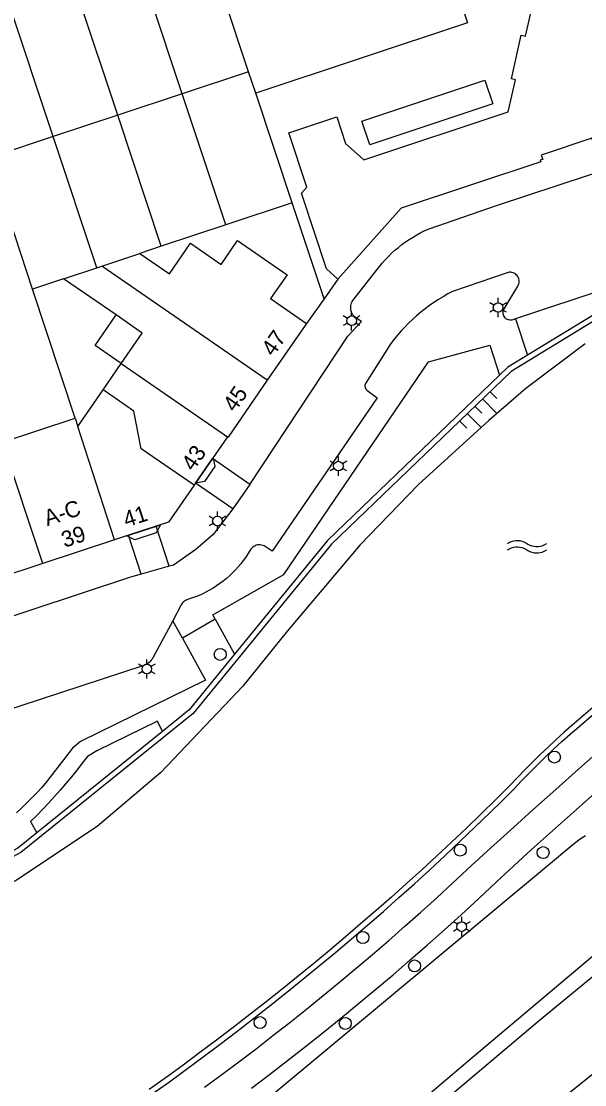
# Model space of a CAD drawing. Extents: x 122462 to 123306, y 485548 to 486417.
# Drawn here: x 122541.9 to 122594.5, y 485971.4 to 486070.8 of the extents above; entities that cross this region are included whole.
import ezdxf

# ---------------------------------------------------------------- set-up
doc = ezdxf.new("R2010")
doc.units = 0
for name, color, linetype in [('B-WE-IE-MEUBILAIR_WEGMEUBILAIR_VERKEERSBORD-S', 7, 'Continuous'), ('Level 1', 7, 'Continuous'), ('Level 10', 7, 'Continuous'), ('Level 15', 7, 'Continuous'), ('Level 17', 7, 'Continuous'), ('Level 19', 7, 'Continuous'), ('Level 2', 7, 'Continuous'), ('Level 4', 7, 'Continuous'), ('Level 50', 7, 'Continuous'), ('Level 53', 7, 'Continuous'), ('Level 55', 7, 'Continuous'), ('Level 57', 7, 'Continuous')]:
    doc.layers.add(name, color=color, linetype=linetype)

msp = doc.modelspace()

# ---------------------------------------------------------------- linework, layer by layer
at = {"layer": 'Level 1'}
for p, q in [((122563.105, 486066.082), (122556.904, 486064.022)), ((122563.772, 486064.073), (122563.105, 486066.082)), ((122556.904, 486064.022), (122550.87, 486062.018)), ((122550.87, 486062.018), (122544.843, 486060.017)), ((122544.843, 486060.017), (122538.868, 486058.032)), ((122549.373, 486047.91), (122552.939, 486049.094)), ((122545.81, 486046.726), (122548.915, 486047.757)), ((122548.915, 486047.757), (122549.373, 486047.91)), ((122550.712, 486043.339), (122545.81, 486046.726)), ((122568.519, 486042.549), (122564.843, 486037.225)), ((122549.503, 486036.327), (122551.205, 486038.797)), ((122547.137, 486032.895), (122549.503, 486036.327)), ((122540.116, 486031.443), (122546.884, 486033.675)), ((122546.884, 486033.675), (122547.137, 486032.895)), ((122561.136, 486031.953), (122559.724, 486029.905)), ((122559.724, 486029.905), (122558.135, 486027.599)), ((122558.135, 486027.599), (122558.015, 486027.424)), ((122551.865, 486022.729), (122550.58, 486022.309)), ((122554.461, 486023.574), (122551.865, 486022.729)), ((122550.58, 486022.309), (122543.88, 486020.1)), ((122543.88, 486020.1), (122537.91, 486018.14))]:
    msp.add_line(p, q, dxfattribs=at)
for points in [[(122650.438, 486093.022), (122638.179, 486073.539), (122605.189, 486062.579), (122605.139, 486062.737), (122604.907, 486062.645), (122604.771, 486063.053), (122599.226, 486061.207), (122599.362, 486060.799), (122599.078, 486060.705), (122599.125, 486060.562), (122596.518, 486059.695), (122596.471, 486059.837), (122595.334, 486059.458), (122595.198, 486059.866), (122590.459, 486058.289), (122590.594, 486057.881), (122590.361, 486057.811), (122590.41, 486057.65), (122577.37, 486053.319), (122571.449, 486046.689)], [(122571.449, 486046.689), (122570.397, 486047.633), (122568.035, 486054.738), (122568.533, 486055.294), (122566.851, 486060.355), (122571.343, 486061.848), (122572.168, 486059.366), (122573.87, 486057.846), (122587.371, 486062.335), (122588.048, 486065.322), (122587.669, 486065.408), (122588.593, 486069.484), (122588.972, 486069.398), (122590.22, 486074.903), (122590.066, 486075.365), (122585.361, 486073.8), (122585.794, 486072.5), (122584.426, 486072.045), (122583.994, 486073.346), (122582.809, 486072.952)], [(122582.809, 486072.952), (122583.573, 486070.656), (122563.772, 486064.073)], [(122552.939, 486049.094), (122555.709, 486047.181), (122557.682, 486050.038), (122560.534, 486048.068), (122562.07, 486050.291), (122566.694, 486047.097), (122565.159, 486044.874), (122568.519, 486042.549)], [(122551.205, 486038.797), (122553.167, 486041.644), (122550.712, 486043.339)], [(122564.843, 486037.225), (122561.179, 486031.92), (122561.136, 486031.953)], [(122558.015, 486027.424), (122555.62, 486023.949), (122554.461, 486023.574)]]:
    msp.add_lwpolyline(points, dxfattribs=at)
at = {"layer": 'Level 10'}
for points in [[(122558.147, 486027.616), (122559.724, 486029.905), (122559.781, 486029.987), (122559.935, 486029.152), (122558.981, 486027.769), (122558.147, 486027.616)], [(122552.479, 486022.298), (122551.723, 486022.683), (122554.861, 486023.704), (122554.476, 486022.949), (122552.479, 486022.298)]]:
    msp.add_lwpolyline(points, dxfattribs=at)
at = {"layer": 'Level 15'}
msp.add_line((122555.045, 486004.389), (122543.299, 485994.905), dxfattribs=at)
for points in [[(122626.503, 486049.165), (122619.298, 486049.769), (122601.989, 486046.797), (122587.655, 486038.051), (122570.842, 486021.912), (122557.917, 486006.066), (122541.819, 485993.068), (122524.487, 485983.716), (122513.22, 485979.388), (122492.612, 485975.124), (122473.058, 485974.02), (122462.03, 485975.016)], [(122626.811, 486049.631), (122619.276, 486050.273), (122601.81, 486047.274), (122589.171, 486039.562)], [(122589.171, 486039.562), (122587.348, 486038.449), (122586.565, 486037.698)], [(122586.565, 486037.698), (122570.474, 486022.252), (122561.787, 486011.602)], [(122561.787, 486011.602), (122557.562, 486006.422), (122555.045, 486004.389)], [(122590.093, 486001.263), (122590.845, 486001.998), (122591.609, 486002.723), (122592.382, 486003.437), (122593.165, 486004.139), (122593.958, 486004.831), (122597.83, 486008.167)], [(122595.943, 486007.201), (122593.328, 486004.948), (122592.573, 486004.282), (122591.826, 486003.607), (122591.089, 486002.921), (122590.361, 486002.226), (122589.642, 486001.521), (122588.933, 486000.806), (122588.233, 486000.082), (122587.543, 485999.349), (122586.19, 485998.006), (122584.827, 485996.673), (122583.455, 485995.35), (122582.072, 485994.038), (122580.68, 485992.735), (122579.279, 485991.444), (122577.867, 485990.162), (122576.447, 485988.891), (122575.017, 485987.631), (122573.577, 485986.381), (122572.129, 485985.142), (122570.671, 485983.913), (122569.204, 485982.696), (122567.728, 485981.489), (122566.244, 485980.294), (122564.75, 485979.109), (122563.214, 485977.903), (122561.669, 485976.708), (122560.116, 485975.524), (122558.555, 485974.35), (122556.985, 485973.188), (122555.408, 485972.036), (122553.806, 485970.9)], [(122554.096, 485970.493), (122555.701, 485971.631), (122557.29, 485972.791), (122558.871, 485973.962), (122560.444, 485975.144), (122562.008, 485976.337), (122563.564, 485977.541), (122565.111, 485978.756), (122566.65, 485979.982), (122568.18, 485981.219), (122569.701, 485982.466), (122571.214, 485983.724), (122572.718, 485984.993), (122574.212, 485986.272), (122575.698, 485987.562), (122577.155, 485988.851), (122578.601, 485990.15), (122580.038, 485991.461), (122581.465, 485992.782), (122582.882, 485994.114), (122584.289, 485995.457), (122585.686, 485996.81), (122586.795, 485997.899), (122587.897, 485998.995), (122588.618, 485999.761), (122589.35, 486000.517), (122590.093, 486001.263)], [(122543.299, 485994.905), (122541.541, 485993.486), (122532.461, 485988.586)]]:
    msp.add_lwpolyline(points, dxfattribs=at)
at = {"layer": 'Level 17'}
for p, q in [((122625.728, 486055.516), (122588.038, 486042.966)), ((122571.449, 486046.689), (122570.154, 486044.858)), ((122570.154, 486044.858), (122568.519, 486042.549)), ((122588.038, 486042.966), (122589.171, 486039.562)), ((122563.225, 486027.494), (122559.724, 486029.905)), ((122561.634, 486025.189), (122558.135, 486027.599)), ((122563.225, 486027.494), (122561.634, 486025.189)), ((122553.05, 486019.09), (122551.865, 486022.729)), ((122555.679, 486019.834), (122554.461, 486023.574)), ((122555.679, 486019.834), (122553.05, 486019.09)), ((122556.917, 486013.101), (122556.011, 486014.745)), ((122559.983, 486014.877), (122556.917, 486013.101)), ((122559.983, 486014.877), (122561.787, 486011.602))]:
    msp.add_line(p, q, dxfattribs=at)
for points in [[(122563.225, 486027.494), (122572.381, 486041.361), (122573.641, 486042.731), (122573.218, 486042.989), (122573.11, 486043.063), (122573.012, 486043.148), (122572.923, 486043.244), (122572.844, 486043.348), (122572.778, 486043.461), (122572.724, 486043.58), (122572.684, 486043.704), (122572.657, 486043.832), (122572.645, 486043.962), (122572.646, 486044.092), (122572.662, 486044.222), (122572.691, 486044.349), (122572.735, 486044.472), (122572.791, 486044.59), (122572.86, 486044.701), (122575.331, 486047.861), (122575.599, 486048.185), (122575.879, 486048.499), (122576.169, 486048.804), (122576.47, 486049.098), (122576.781, 486049.381), (122577.102, 486049.653), (122577.432, 486049.914), (122577.771, 486050.163), (122578.118, 486050.4), (122578.474, 486050.624), (122578.837, 486050.836), (122579.208, 486051.035), (122579.585, 486051.221), (122579.969, 486051.393), (122586.282, 486053.559), (122629.548, 486067.858)], [(122588.038, 486042.966), (122587.803, 486042.888), (122587.706, 486042.863), (122587.606, 486042.853), (122587.506, 486042.856), (122587.408, 486042.874), (122587.313, 486042.906), (122587.223, 486042.951), (122587.141, 486043.009), (122587.068, 486043.077), (122587.006, 486043.155), (122586.955, 486043.242), (122586.917, 486043.335), (122586.893, 486043.432), (122586.883, 486043.531), (122586.887, 486043.631), (122586.905, 486043.73), (122586.938, 486043.825), (122586.983, 486043.914), (122588.267, 486046.039), (122588.32, 486046.142), (122588.358, 486046.25), (122588.382, 486046.363), (122588.39, 486046.478), (122588.382, 486046.593), (122588.358, 486046.706), (122588.32, 486046.815), (122588.267, 486046.918), (122588.201, 486047.012), (122588.123, 486047.097), (122588.034, 486047.17), (122587.936, 486047.231), (122587.83, 486047.278), (122587.719, 486047.31), (122587.605, 486047.326), (122587.49, 486047.327), (122587.375, 486047.313), (122587.264, 486047.283), (122582.17, 486045.537), (122581.721, 486045.297), (122581.28, 486045.044), (122580.847, 486044.778), (122580.422, 486044.499), (122580.005, 486044.207), (122579.597, 486043.903), (122579.199, 486043.587), (122578.81, 486043.259), (122578.432, 486042.92), (122578.063, 486042.569), (122577.706, 486042.208), (122577.359, 486041.835), (122577.024, 486041.453), (122576.7, 486041.061), (122576.388, 486040.659), (122574.03, 486036.937), (122573.997, 486036.857), (122573.978, 486036.772), (122573.974, 486036.685), (122573.985, 486036.599), (122574.011, 486036.516), (122574.051, 486036.438), (122574.103, 486036.369), (122574.167, 486036.31), (122575.121, 486035.571), (122565.321, 486021.241), (122564.662, 486021.677), (122564.553, 486021.739), (122564.437, 486021.788), (122564.316, 486021.821), (122564.192, 486021.839), (122564.067, 486021.841), (122563.942, 486021.828), (122563.82, 486021.799), (122563.703, 486021.755), (122563.591, 486021.697), (122563.489, 486021.625), (122563.395, 486021.541), (122563.313, 486021.446), (122563.244, 486021.342), (122563.045, 486021.011), (122562.833, 486020.689), (122562.609, 486020.374), (122562.373, 486020.069), (122562.126, 486019.773), (122561.868, 486019.486), (122561.599, 486019.209), (122561.319, 486018.943), (122561.029, 486018.688), (122560.73, 486018.444), (122560.422, 486018.212), (122560.105, 486017.992), (122559.78, 486017.784), (122559.448, 486017.588), (122559.108, 486017.405), (122558.761, 486017.236), (122558.408, 486017.08), (122558.049, 486016.937), (122557.685, 486016.809), (122557.317, 486016.694), (122557.211, 486016.644), (122557.112, 486016.583)], [(122594.547, 486040.62), (122589.017, 486036.467), (122585.561, 486033.478), (122578.976, 486027.481), (122573.491, 486021.792), (122566.741, 486013.784), (122562.551, 486008.627), (122554.908, 486000.549), (122548.943, 485995.508), (122541.408, 485990.473), (122531.709, 485985.08), (122524.282, 485981.602), (122517.671, 485978.959), (122509.42, 485976.313), (122503.17, 485974.745), (122493.164, 485973.161), (122483.059, 485972.431), (122470.866, 485972.715), (122462.03, 485974.099)], [(122559.983, 486014.877), (122559.753, 486015.294), (122566.381, 486019.061), (122579.911, 486038.941), (122585.651, 486040.521), (122586.565, 486037.698)], [(122561.634, 486025.189), (122559.79, 486022.801), (122558.171, 486021.41), (122556.084, 486019.948), (122555.679, 486019.834)], [(122553.05, 486019.09), (122552.06, 486018.81), (122533.317, 486012.62), (122463.108, 485989.432), (122462.03, 485989.076)], [(122557.112, 486016.583), (122557.02, 486016.51), (122556.938, 486016.427), (122556.866, 486016.335), (122556.805, 486016.235), (122556.011, 486014.745)], [(122556.011, 486014.745), (122554.165, 486011.282), (122554.092, 486011.159), (122554.007, 486011.043), (122553.911, 486010.936), (122553.806, 486010.839), (122553.692, 486010.752), (122553.57, 486010.677), (122553.442, 486010.613), (122553.308, 486010.562), (122535.885, 486004.857), (122518.461, 485999.151), (122516.921, 486004.101), (122513.97, 486003.138)], [(122556.917, 486013.101), (122559.071, 486009.191), (122547.401, 486003.451), (122546.651, 486002.811), (122544.201, 485999.661), (122543.762, 485999.154), (122543.312, 485998.658), (122542.85, 485998.172), (122542.377, 485997.696), (122541.894, 485997.231), (122541.401, 485996.777)], [(122555.045, 486004.389), (122554.581, 486005.361), (122548.921, 486002.581), (122548.031, 486002.051), (122547.545, 486001.406), (122547.048, 486000.768), (122546.542, 486000.139), (122546.025, 485999.517), (122545.498, 485998.904), (122544.962, 485998.3), (122544.416, 485997.704), (122543.86, 485997.118), (122543.295, 485996.54), (122542.721, 485995.971), (122543.299, 485994.905)], [(122562.204, 485973.505), (122563.797, 485974.717), (122565.381, 485975.941), (122566.956, 485977.178), (122568.521, 485978.426), (122570.076, 485979.686), (122571.622, 485980.958), (122573.158, 485982.242), (122574.684, 485983.538), (122576.199, 485984.846), (122577.705, 485986.165), (122579.201, 485987.495), (122580.686, 485988.838), (122582.161, 485990.191), (122583.95, 485991.847), (122585.745, 485993.496), (122587.547, 485995.138), (122589.671, 485997.055), (122591.804, 485998.963), (122593.946, 486000.86), (122596.097, 486002.747)], [(122563.377, 485971.019), (122565.065, 485972.304), (122566.743, 485973.602), (122568.411, 485974.911), (122570.07, 485976.233), (122571.719, 485977.568), (122573.358, 485978.914), (122574.987, 485980.272), (122576.606, 485981.642), (122578.215, 485983.024), (122579.814, 485984.418), (122581.403, 485985.824), (122582.981, 485987.241), (122584.614, 485988.776), (122586.253, 485990.303), (122587.9, 485991.822), (122589.554, 485993.334), (122591.504, 485995.099), (122593.463, 485996.853), (122595.432, 485998.596)], [(122565.311, 485970.401), (122591.124, 485991.91), (122593.407, 485993.812), (122593.689, 485994.038), (122593.979, 485994.254), (122594.276, 485994.46)], [(122594.276, 485994.46), (122594.581, 485994.654)], [(122572.99, 485964.559), (122583.59, 485973.549), (122598.02, 485985.696)], [(122598.55, 485984.149), (122590.3, 485977.359), (122577.5, 485966.539)], [(122604.59, 485979.776), (122591.692, 485969.461), (122590.897, 485968.816), (122590.112, 485968.159), (122589.337, 485967.491), (122588.571, 485966.812), (122587.816, 485966.121), (122587.07, 485965.42), (122586.335, 485964.708), (122585.611, 485963.985), (122584.897, 485963.251), (122584.194, 485962.508), (122583.501, 485961.754), (122582.82, 485960.99), (122582.15, 485960.216), (122581.492, 485959.432), (122580.845, 485958.639)], [(122558.99, 485971.118), (122560.602, 485972.306), (122562.204, 485973.505)]]:
    msp.add_lwpolyline(points, dxfattribs=at)
at = {"layer": 'Level 19'}
for p, q in [((122560.976, 486051.763), (122556.904, 486064.022)), ((122567.177, 486053.823), (122563.772, 486064.073)), ((122554.942, 486049.759), (122550.87, 486062.018)), ((122548.915, 486047.757), (122544.843, 486060.017)), ((122542.907, 486045.762), (122539.257, 486056.861)), ((122567.177, 486053.823), (122560.976, 486051.763)), ((122570.154, 486044.858), (122567.177, 486053.823)), ((122560.976, 486051.763), (122554.942, 486049.759)), ((122554.942, 486049.759), (122552.939, 486049.094)), ((122545.81, 486046.726), (122542.907, 486045.762)), ((122546.884, 486033.675), (122542.907, 486045.762))]:
    msp.add_line(p, q, dxfattribs=at)
msp.add_lwpolyline([(122551.205, 486038.797), (122548.747, 486040.494), (122550.712, 486043.339)], dxfattribs=at)
at = {"layer": 'Level 2'}
msp.add_lwpolyline([(122574.423, 486059.244), (122573.688, 486061.453), (122585.196, 486065.279), (122585.93, 486063.07), (122574.423, 486059.244)], dxfattribs=at)
at = {"layer": 'Level 4'}
for p, q in [((122563.105, 486066.082), (122558.89, 486078.769)), ((122556.904, 486064.022), (122552.683, 486076.732)), ((122550.87, 486062.018), (122546.64, 486074.756)), ((122544.843, 486060.017), (122540.61, 486072.759)), ((122564.843, 486037.225), (122549.373, 486047.91)), ((122551.205, 486038.797), (122561.136, 486031.953)), ((122550.58, 486022.309), (122547.137, 486032.895)), ((122543.88, 486020.1), (122540.116, 486031.443))]:
    msp.add_line(p, q, dxfattribs=at)
msp.add_lwpolyline([(122558.015, 486027.424), (122553.074, 486030.829), (122552.385, 486034.341), (122549.503, 486036.327)], dxfattribs=at)
at = {"layer": 'Level 50'}
for p, q in [((122586.426, 486044.484), (122586.426, 486044.934)), ((122572.733, 486043.242), (122572.733, 486043.692)), ((122586.036, 486044.259), (122585.646, 486044.484)), ((122586.036, 486043.809), (122585.646, 486043.584)), ((122586.426, 486043.134), (122586.426, 486043.584)), ((122587.205, 486044.484), (122586.815, 486044.259)), ((122587.205, 486043.584), (122586.815, 486043.809)), ((122572.343, 486043.017), (122571.953, 486043.242)), ((122572.343, 486042.567), (122571.953, 486042.342)), ((122573.512, 486043.242), (122573.122, 486043.017)), ((122573.512, 486042.342), (122573.122, 486042.567)), ((122572.733, 486041.892), (122572.733, 486042.342)), ((122571.108, 486029.425), (122570.718, 486029.65)), ((122571.498, 486029.65), (122571.498, 486030.1)), ((122572.277, 486029.65), (122571.887, 486029.425)), ((122571.108, 486028.975), (122570.718, 486028.75)), ((122571.498, 486028.3), (122571.498, 486028.75)), ((122572.277, 486028.75), (122571.887, 486028.975)), ((122560.194, 486024.509), (122560.194, 486024.959)), ((122559.804, 486024.284), (122559.414, 486024.509)), ((122559.804, 486023.834), (122559.414, 486023.609)), ((122560.973, 486024.509), (122560.583, 486024.284)), ((122560.973, 486023.609), (122560.583, 486023.834)), ((122560.194, 486023.159), (122560.194, 486023.609)), ((122553.591, 486010.679), (122553.591, 486011.129)), ((122553.201, 486010.454), (122552.811, 486010.679)), ((122553.201, 486010.004), (122552.811, 486009.779)), ((122553.591, 486009.329), (122553.591, 486009.779)), ((122554.37, 486010.679), (122553.98, 486010.454)), ((122554.37, 486009.779), (122553.98, 486010.004)), ((122583.02, 485986.589), (122583.02, 485987.039)), ((122582.63, 485986.364), (122582.24, 485986.589)), ((122582.63, 485985.914), (122582.24, 485985.689)), ((122583.799, 485986.589), (122583.409, 485986.364)), ((122583.799, 485985.689), (122583.409, 485985.914)), ((122583.02, 485985.239), (122583.02, 485985.689))]:
    msp.add_line(p, q, dxfattribs=at)
for centre in [(122586.426, 486044.034), (122572.733, 486042.792), (122571.498, 486029.2), (122560.194, 486024.059), (122553.591, 486010.229), (122583.02, 485986.139)]:
    msp.add_circle(centre, 0.45, dxfattribs=at)
at = {"layer": 'Level 53'}
for centre in [(122560.451, 486011.591), (122591.69, 486001.989), (122582.88, 485993.289), (122590.63, 485993.059), (122573.78, 485985.119), (122578.62, 485982.459), (122564.17, 485977.159), (122572.14, 485977.079)]:
    msp.add_circle(centre, 0.56, dxfattribs=at)
at = {"layer": 'Level 55'}
for points in [[(122587.31, 486021.965), (122587.5, 486022.079), (122587.69, 486022.16), (122587.88, 486022.215), (122588.07, 486022.245), (122588.26, 486022.252), (122588.45, 486022.235), (122588.64, 486022.195), (122588.83, 486022.129), (122589.02, 486022.034), (122589.21, 486021.911), (122589.4, 486021.813), (122589.59, 486021.743), (122589.78, 486021.7), (122589.97, 486021.68), (122590.16, 486021.682), (122590.35, 486021.707), (122590.54, 486021.757), (122590.73, 486021.833), (122590.92, 486021.939), (122590.955, 486021.963)], [(122587.31, 486021.365), (122587.5, 486021.479), (122587.69, 486021.56), (122587.88, 486021.615), (122588.07, 486021.645), (122588.26, 486021.652), (122588.45, 486021.635), (122588.64, 486021.595), (122588.83, 486021.529), (122589.02, 486021.434), (122589.21, 486021.311), (122589.4, 486021.213), (122589.59, 486021.143), (122589.78, 486021.1), (122589.97, 486021.08), (122590.16, 486021.082), (122590.35, 486021.107), (122590.54, 486021.157), (122590.73, 486021.233), (122590.92, 486021.339), (122590.955, 486021.363)]]:
    msp.add_lwpolyline(points, dxfattribs=at)
at = {"layer": 'Level 57'}
for p, q in [((122585.662, 486036.179), (122586.305, 486035.529)), ((122584.26, 486034.792), (122584.903, 486034.142)), ((122584.961, 486035.486), (122586.247, 486034.185)), ((122583.559, 486034.098), (122584.845, 486032.798)), ((122582.858, 486033.405), (122583.501, 486032.755))]:
    msp.add_line(p, q, dxfattribs=at)

# ---------------------------------------------------------------- texts
at = {"layer": 'B-WE-IE-MEUBILAIR_WEGMEUBILAIR_VERKEERSBORD-S'}
for s, rotation, p in [('47', 55.37406, (122565.42, 486039.381)), ('45', 55.37835, (122561.821, 486034.17)), ('43', 55.40385, (122557.942, 486028.641)), ('A-C', 18.4889, (122544.276, 486023.571)), ('41', 18.02692, (122551.674, 486023.456)), ('39', 18.4889, (122545.903, 486021.553))]:
    msp.add_text(s, height=1.5, rotation=rotation, dxfattribs=at).set_placement(p)

doc.saveas('drawing.dxf')
